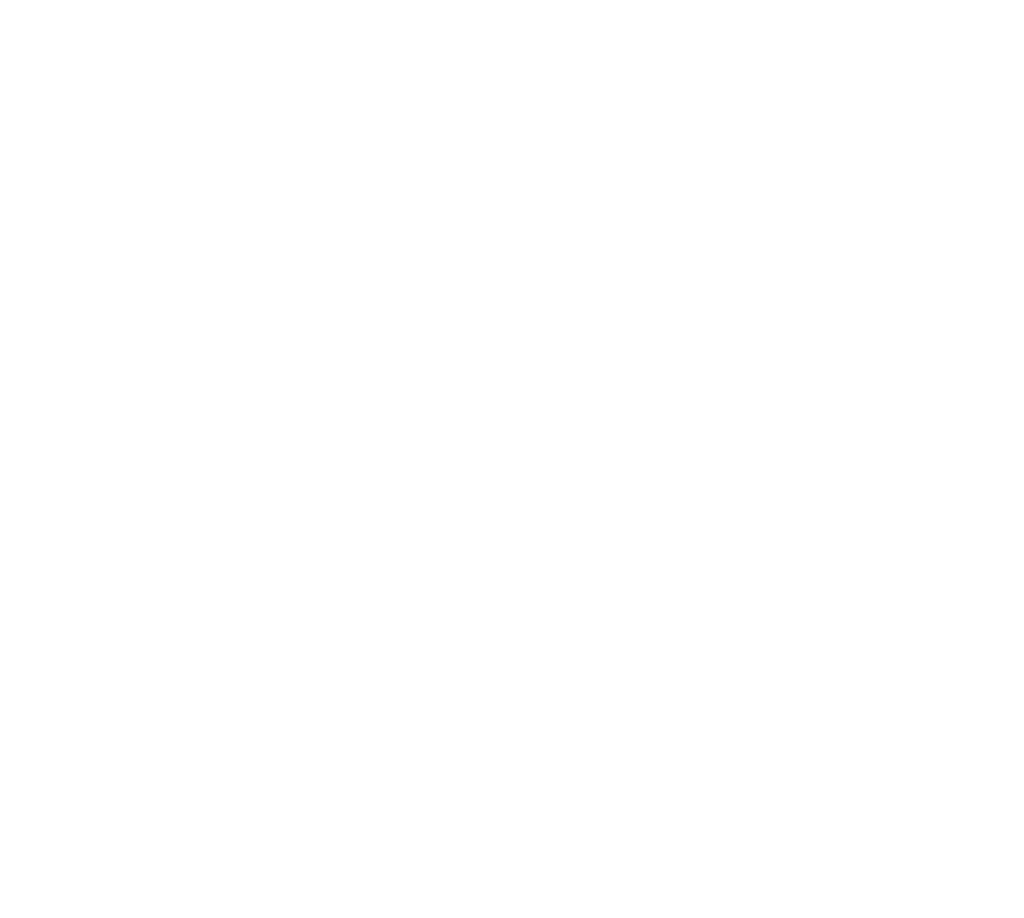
# Model space of a CAD drawing. Header units: millimetres. Extents: x 4747 to 1198744, y 17680 to 73179.
# Tile 285 of 377: x 82847 to 91006, y 49084 to 56368. Entities that reach past the tile are written whole.
import ezdxf

# ---------------------------------------------------------------- set-up
doc = ezdxf.new("R2010")
doc.units = ezdxf.units.MM
doc.layers.add('Beschriftung', color=7, linetype='Continuous', lineweight=9)
doc.styles.add('LBB3.5M1000', font='isocp.shx', dxfattribs={"height": 3.5})

msp = doc.modelspace()

# ---------------------------------------------------------------- texts
at = {"insert": (78372.10008, 53944.09039), "char_height": 200, "width": 602.3620889, "attachment_point": 1, "style": 'LBB3.5M1000', "bg_fill": 2}
msp.add_mtext('\\pi36.311;{\\fArial|b1|i0|c0|p34;(EX)}', dxfattribs=at)
at = {"layer": 'Beschriftung', "char_height": 150, "attachment_point": 1, "style": 'LBB3.5M1000', "bg_fill": 2}
for s, insert, width in [('\\pi387.94;{\\fArial|b1|i0|c0|p34;SECTION\\L\\P\\pi383.65;\\fArial|b1|i1|c0|p34;\\lSCHNITT}', (65492.4925, 56293.05956), 1682.9463594), ('\\pi98.673;{\\fArial|b1|i0|c0|p34;GROUNDING CONNECTION\\P\\pi307.46;ERDUNGSANSCHLUSS}', (66046.37884, 50412.25145), 2941.2407164)]:
    msp.add_mtext(s, dxfattribs=dict(at, insert=insert, width=width))

# ---------------------------------------------------------------- next in the draw order: texts
at = {"layer": 'Beschriftung', "attachment_point": 1, "style": 'LBB3.5M1000', "bg_fill": 2}
for s, insert, char_height, width in [('\\pi387.94;{\\fArial|b1|i0|c0|p34;SECTION\\L\\P\\pi383.65;\\fArial|b1|i1|c0|p34;\\lSCHNITT}', (76304.19632, 56293.05956), 150, 1682.9463594), ('\\pi1252.5;{\\fArial|b0|i0|c0|p34;(INSIDE)\\P\\pi1264.9;(INNEN)\\P\\pi1068;NOT TO SCALE\\P\\pi995.01;OHNE MASSSTAB}', (63838.00175, 49871.04459), 80, 2941.2407164)]:
    msp.add_mtext(s, dxfattribs=dict(at, insert=insert, char_height=char_height, width=width))

doc.saveas('drawing.dxf')
